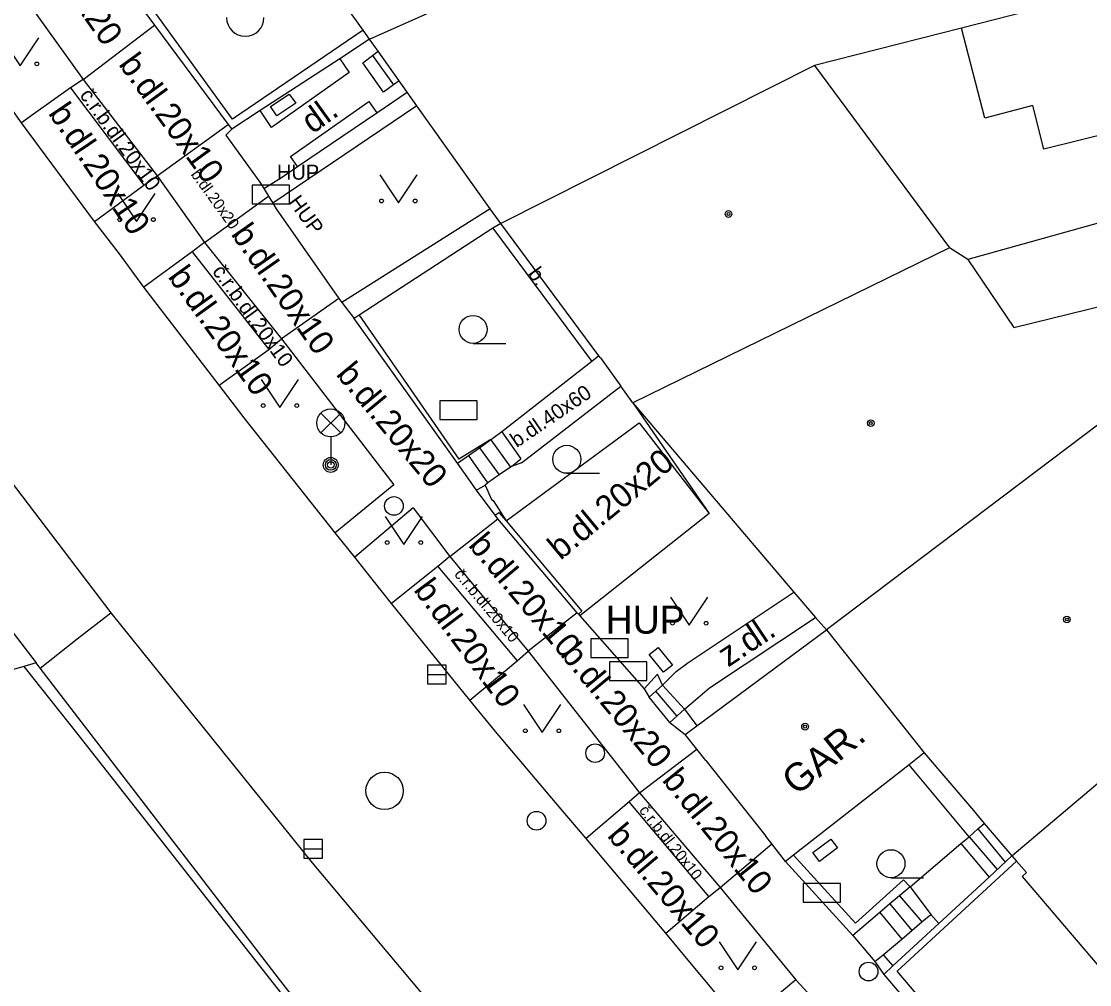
# Model space of a CAD drawing. Extents: x -595546 to -593986, y -1160845 to -1159202.
# Drawn here: x -595239.81 to -595211.21, y -1160550.96 to -1160525.16 of the extents above; entities that cross this region are included whole.
import ezdxf

# ---------------------------------------------------------------- set-up
doc = ezdxf.new("R2010")
doc.units = 0
for name, color, linetype in [('DOP - rozhrani ploch obecne', 7, 'Continuous'), ('Level 22', 7, 'Continuous'), ('Level 24', 7, 'Continuous'), ('Level 27', 7, 'Continuous'), ('Level 28', 7, 'Continuous'), ('Level 33', 7, 'Continuous'), ('Level 36', 7, 'Continuous'), ('Level 39', 7, 'Continuous'), ('silnoproud - povrch.  znaky a  RIS  skut. velikost', 7, 'Continuous'), ('TM - budovy zdene_ betonove - VP', 7, 'Continuous'), ('TM - chodniky - VP', 7, 'Continuous'), ('TM - horni hrana svahu', 7, 'Continuous'), ('TM - komunikace - VP', 7, 'Continuous'), ('TM - plot drateny_ kovovy - VP', 7, 'Continuous'), ('TM - plot zdeny_ ohradni zed - VP', 7, 'Continuous'), ('TM - podezdivka plotu - VP', 7, 'Continuous'), ('TM - popis objektu', 7, 'Continuous'), ('TM - popis povrchu', 7, 'Continuous'), ('TM - rozhrani mezi zpev. plochami mezi sebou - VP', 7, 'Continuous'), ('TM - rozhrani ploch obecne - VP', 7, 'Continuous'), ('TM - schody - VP', 7, 'Continuous'), ('TM - vjezd na pozemek', 7, 'Continuous'), ('TM - vstup do budovy - zdene_ betonove', 7, 'Continuous'), ('TM - zed operna - VP', 7, 'Continuous')]:
    doc.layers.add(name, color=color, linetype=linetype)

msp = doc.modelspace()

# ---------------------------------------------------------------- linework, layer by layer
at = {"layer": 'DOP - rozhrani ploch obecne'}
msp.add_lwpolyline([(-595209.45, -1160530.14), (-595214.47, -1160531.54)], dxfattribs=at)
at = {"layer": 'Level 22'}
msp.add_arc((-595233.82, -1160525.06), 0.5, 180, 0, dxfattribs=at)
at = {"layer": 'Level 24'}
for points in [[(-595233.637, -1160530.048), (-595232.637, -1160530.048), (-595232.637, -1160529.548), (-595233.637, -1160529.548)], [(-595228.607, -1160535.828), (-595227.607, -1160535.828), (-595227.607, -1160535.328), (-595228.607, -1160535.328)], [(-595224.568, -1160542.199), (-595223.568, -1160542.199), (-595223.568, -1160541.699), (-595224.568, -1160541.699)], [(-595224.067, -1160542.818), (-595223.067, -1160542.818), (-595223.067, -1160542.318), (-595224.067, -1160542.318)], [(-595218.878, -1160548.749), (-595217.878, -1160548.749), (-595217.878, -1160548.249), (-595218.878, -1160548.249)]]:
    msp.add_lwpolyline(points, close=True, dxfattribs=at)
at = {"layer": 'Level 27'}
for p, q in [((-595228.94, -1160542.65), (-595228.44, -1160542.65)), ((-595232.25, -1160547.32), (-595231.75, -1160547.32))]:
    msp.add_line(p, q, dxfattribs=at)
for points in [[(-595228.94, -1160542.9), (-595228.44, -1160542.9), (-595228.44, -1160542.4), (-595228.94, -1160542.4)], [(-595232.25, -1160547.57), (-595231.75, -1160547.57), (-595231.75, -1160547.07), (-595232.25, -1160547.07)]]:
    msp.add_lwpolyline(points, close=True, dxfattribs=at)
msp.add_circle((-595230.09, -1160545.77), 0.5, dxfattribs=at)
at = {"layer": 'Level 28'}
for centre in [(-595229.84, -1160538.14), (-595224.45, -1160544.76), (-595226.02, -1160546.57), (-595217.13, -1160550.61)]:
    msp.add_circle(centre, 0.25, dxfattribs=at)
at = {"layer": 'Level 33'}
for p, q in [((-595231.795, -1160536.18), (-595231.265, -1160535.65)), ((-595231.795, -1160535.65), (-595231.265, -1160536.18)), ((-595231.53, -1160536.29), (-595231.53, -1160537.04))]:
    msp.add_line(p, q, dxfattribs=at)
for centre, radius in [((-595231.53, -1160535.915), 0.375), ((-595231.53, -1160537.04), 0.2), ((-595231.53, -1160537.04), 0.145), ((-595231.53, -1160537.04), 0.0876)]:
    msp.add_circle(centre, radius, dxfattribs=at)
at = {"layer": 'Level 36'}
for p, q in [((-595227.72, -1160533.785), (-595226.845, -1160533.785)), ((-595225.21, -1160537.265), (-595224.335, -1160537.265)), ((-595216.53, -1160548.095), (-595215.655, -1160548.095))]:
    msp.add_line(p, q, dxfattribs=at)
for points in [[(-595240.35, -1160525.6), (-595239.85, -1160526.35), (-595239.35, -1160525.6)], [(-595230.22, -1160529.27), (-595229.72, -1160530.02), (-595229.22, -1160529.27)], [(-595237.23, -1160529.77), (-595236.73, -1160530.52), (-595236.23, -1160529.77)], [(-595233.39, -1160534.75), (-595232.89, -1160535.5), (-595232.39, -1160534.75)], [(-595230.07, -1160538.42), (-595229.57, -1160539.17), (-595229.07, -1160538.42)], [(-595222.43, -1160540.58), (-595221.93, -1160541.33), (-595221.43, -1160540.58)], [(-595226.37, -1160543.46), (-595225.87, -1160544.21), (-595225.37, -1160543.46)], [(-595221.13, -1160549.81), (-595220.63, -1160550.56), (-595220.13, -1160549.81)]]:
    msp.add_lwpolyline(points, dxfattribs=at)
for centre, radius in [((-595239.401, -1160526.3), 0.05), ((-595230.17, -1160529.97), 0.05), ((-595229.271, -1160529.97), 0.05), ((-595237.18, -1160530.47), 0.05), ((-595236.281, -1160530.47), 0.05), ((-595227.72, -1160533.41), 0.375), ((-595233.34, -1160535.45), 0.05), ((-595232.441, -1160535.45), 0.05), ((-595225.21, -1160536.89), 0.375), ((-595230.02, -1160539.12), 0.05), ((-595229.121, -1160539.12), 0.05), ((-595222.38, -1160541.28), 0.05), ((-595221.481, -1160541.28), 0.05), ((-595226.32, -1160544.16), 0.05), ((-595225.421, -1160544.16), 0.05), ((-595216.53, -1160547.72), 0.375), ((-595221.08, -1160550.51), 0.05), ((-595220.181, -1160550.51), 0.05)]:
    msp.add_circle(centre, radius, dxfattribs=at)
at = {"layer": 'Level 39'}
for centre, radius in [((-595220.88, -1160530.32), 0.09), ((-595220.88, -1160530.32), 0.0398), ((-595217.07, -1160535.92), 0.09), ((-595217.07, -1160535.92), 0.0398), ((-595211.82, -1160541.18), 0.09), ((-595211.82, -1160541.18), 0.0398), ((-595218.83, -1160544.05), 0.09), ((-595218.83, -1160544.05), 0.0398)]:
    msp.add_circle(centre, radius, dxfattribs=at)
at = {"layer": 'silnoproud - povrch.  znaky a  RIS  skut. velikost'}
for points in [[(-595233.14, -1160527.44), (-595232.64, -1160527.11)], [(-595232.64, -1160527.11), (-595232.47, -1160527.35), (-595232.97, -1160527.69), (-595233.14, -1160527.44)], [(-595223, -1160542.12), (-595222.76, -1160541.93), (-595222.38, -1160542.4), (-595222.62, -1160542.59), (-595223, -1160542.12)], [(-595218.14, -1160547.06), (-595217.96, -1160547.3), (-595218.44, -1160547.66), (-595218.62, -1160547.42), (-595218.14, -1160547.06)]]:
    msp.add_lwpolyline(points, dxfattribs=at)
at = {"layer": 'TM - budovy zdene_ betonove - VP'}
for points in [[(-595230.66, -1160525.4), (-595233.14, -1160521.92)], [(-595230.49, -1160525.64), (-595221.8, -1160521.76)], [(-595206.59, -1160523.28), (-595214.64, -1160525.34)], [(-595230.49, -1160525.64), (-595230.66, -1160525.4)], [(-595214.64, -1160525.34), (-595218.58, -1160526.34)], [(-595214.02, -1160527.75), (-595214.64, -1160525.34)], [(-595230.26, -1160525.96), (-595230.49, -1160525.64)], [(-595229.7, -1160526.75), (-595230.26, -1160525.96)], [(-595218.58, -1160526.34), (-595226.98, -1160530.57)], [(-595218.58, -1160526.34), (-595214.96, -1160531.23)], [(-595229.48, -1160527.06), (-595229.7, -1160526.75)], [(-595205.05, -1160526.75), (-595212.44, -1160528.58)], [(-595229.23, -1160527.42), (-595229.48, -1160527.06)], [(-595227.26, -1160530.18), (-595229.23, -1160527.42)], [(-595212.73, -1160527.41), (-595214.02, -1160527.75)], [(-595212.44, -1160528.58), (-595212.73, -1160527.41)], [(-595226.98, -1160530.57), (-595227.26, -1160530.18)], [(-595224.35, -1160534.12), (-595226.98, -1160530.57)], [(-595214.96, -1160531.23), (-595223.44, -1160535.38)], [(-595214.47, -1160531.54), (-595214.96, -1160531.23)], [(-595214.47, -1160531.54), (-595213.24, -1160533.36)], [(-595213.24, -1160533.36), (-595207.79, -1160532.02)], [(-595224.31, -1160534.17), (-595224.35, -1160534.12)], [(-595223.44, -1160535.38), (-595223.76, -1160534.93)], [(-595223.44, -1160535.38), (-595219.13, -1160540.45)], [(-595210.93, -1160535.92), (-595218.26, -1160541.46)], [(-595219.13, -1160540.45), (-595218.55, -1160541.13)], [(-595213.29, -1160547.51), (-595205.41, -1160540.85)], [(-595218.55, -1160541.13), (-595218.26, -1160541.46)], [(-595221.73, -1160544.03), (-595218.26, -1160541.46)], [(-595218.26, -1160541.46), (-595215.64, -1160544.75)], [(-595222.04, -1160544.26), (-595221.73, -1160544.03)], [(-595221.73, -1160544.65), (-595222.04, -1160544.26)], [(-595221.49, -1160544.96), (-595221.73, -1160544.65)], [(-595215.64, -1160544.75), (-595216.04, -1160545.07)], [(-595215.64, -1160544.75), (-595214.32, -1160546.3), (-595214.03, -1160546.64)], [(-595216.04, -1160545.07), (-595219.14, -1160547.49)], [(-595214.03, -1160546.64), (-595213.29, -1160547.51)], [(-595219.72, -1160547.19), (-595219.88, -1160546.98)], [(-595219.35, -1160547.66), (-595219.72, -1160547.19)], [(-595219.14, -1160547.49), (-595219.35, -1160547.66)], [(-595213.29, -1160547.51), (-595213.17, -1160547.65)], [(-595213.17, -1160547.65), (-595212.9, -1160547.96)], [(-595212.9, -1160547.96), (-595213.02, -1160548.06)], [(-595213.02, -1160548.06), (-595210.64, -1160550.85)]]:
    msp.add_lwpolyline(points, dxfattribs=at)
at = {"layer": 'TM - chodniky - VP'}
for points in [[(-595239.82, -1160524.4), (-595238.16, -1160526.72)], [(-595238.16, -1160526.72), (-595238.5, -1160526.94)], [(-595238.5, -1160526.94), (-595239.49, -1160527.65)], [(-595239.49, -1160527.65), (-595239.81, -1160527.88)], [(-595236.54, -1160529.55), (-595236.18, -1160529.3)], [(-595236.18, -1160529.3), (-595234.91, -1160531.08)], [(-595237.86, -1160530.52), (-595236.54, -1160529.55)], [(-595234.91, -1160531.08), (-595235.24, -1160531.33)], [(-595235.24, -1160531.33), (-595236.54, -1160532.28)], [(-595233.19, -1160533.95), (-595232.85, -1160533.66)], [(-595232.85, -1160533.66), (-595229.84, -1160537.57)], [(-595234.52, -1160534.9), (-595233.19, -1160533.95)], [(-595224.54, -1160534.27), (-595226.95, -1160536.15)], [(-595224.35, -1160534.12), (-595224.54, -1160534.27)], [(-595226.42, -1160536.98), (-595223.76, -1160534.93)], [(-595229.84, -1160537.57), (-595231.41, -1160538.86)], [(-595227.63, -1160537.72), (-595227.4, -1160537.58)], [(-595227.13, -1160538.39), (-595227.63, -1160537.72)], [(-595229.32, -1160538.19), (-595230.89, -1160539.51)], [(-595229.32, -1160538.19), (-595228.34, -1160539.49)], [(-595227.13, -1160538.39), (-595227.03, -1160538.31)], [(-595227.03, -1160538.31), (-595226.83, -1160538.54)], [(-595228.34, -1160539.49), (-595228.66, -1160539.76)], [(-595228.66, -1160539.76), (-595229.9, -1160540.75)], [(-595238.32, -1160541.7), (-595237.42, -1160541)], [(-595239.31, -1160542.48), (-595238.32, -1160541.7)], [(-595226.54, -1160542.29), (-595226.24, -1160542.03)], [(-595226.24, -1160542.03), (-595223.26, -1160545.82)], [(-595227.81, -1160543.34), (-595226.54, -1160542.29)], [(-595223.26, -1160545.82), (-595223.54, -1160546.06)], [(-595223.54, -1160546.06), (-595224.69, -1160547.05)], [(-595222.56, -1160549.58), (-595221.41, -1160548.6)], [(-595221.41, -1160548.6), (-595221.1, -1160548.36)], [(-595221.1, -1160548.36), (-595219.08, -1160550.83)], [(-595219.08, -1160550.83), (-595220.51, -1160552.04)]]:
    msp.add_lwpolyline(points, dxfattribs=at)
at = {"layer": 'TM - horni hrana svahu'}
msp.add_lwpolyline([(-595240.33, -1160541.15), (-595239.42, -1160542.34)], dxfattribs=at)
at = {"layer": 'TM - komunikace - VP'}
for points in [[(-595239.81, -1160527.88), (-595240.47, -1160526.96)], [(-595237.86, -1160530.52), (-595239.81, -1160527.88)], [(-595237.19, -1160531.39), (-595237.86, -1160530.52)], [(-595236.54, -1160532.28), (-595237.19, -1160531.39)], [(-595234.52, -1160534.9), (-595236.54, -1160532.28)], [(-595242.65, -1160534.14), (-595237.42, -1160541)], [(-595233.85, -1160535.78), (-595234.52, -1160534.9)], [(-595231.41, -1160538.86), (-595233.85, -1160535.78)], [(-595230.89, -1160539.51), (-595231.41, -1160538.86)], [(-595230.59, -1160539.89), (-595230.89, -1160539.51)], [(-595229.9, -1160540.75), (-595230.59, -1160539.89)], [(-595227.81, -1160543.34), (-595229.9, -1160540.75)], [(-595237.42, -1160541), (-595232.03, -1160547.7)], [(-595227.12, -1160544.18), (-595227.81, -1160543.34)], [(-595225.41, -1160546.2), (-595227.12, -1160544.18)], [(-595224.69, -1160547.05), (-595225.41, -1160546.2)], [(-595222.56, -1160549.58), (-595224.69, -1160547.05)], [(-595232.03, -1160547.7), (-595226.26, -1160554.57)], [(-595221.87, -1160550.41), (-595222.56, -1160549.58)], [(-595220.51, -1160552.04), (-595221.87, -1160550.41)]]:
    msp.add_lwpolyline(points, dxfattribs=at)
at = {"layer": 'TM - plot drateny_ kovovy - VP'}
for points in [[(-595234.16, -1160527.78), (-595236.45, -1160524.63)], [(-595230.66, -1160525.4), (-595234.16, -1160527.78)], [(-595223.44, -1160535.38), (-595221.4, -1160538.34)], [(-595221.4, -1160538.34), (-595224.86, -1160541.08)], [(-595224.93, -1160541), (-595224.9, -1160541.04)], [(-595224.9, -1160541.04), (-595224.86, -1160541.08)], [(-595224.86, -1160541.08), (-595223.14, -1160543.04)], [(-595239.75, -1160542.44), (-595243.92, -1160543.64)], [(-595239.42, -1160542.34), (-595239.75, -1160542.44)], [(-595239.75, -1160542.44), (-595238.3, -1160544.26), (-595225.54, -1160560.52)], [(-595217.48, -1160549.31), (-595219.14, -1160547.49)], [(-595211.49, -1160556.33), (-595216.36, -1160550.6), (-595213.17, -1160547.65)], [(-595216.74, -1160550.16), (-595216.48, -1160550.46)]]:
    msp.add_lwpolyline(points, dxfattribs=at)
at = {"layer": 'TM - plot zdeny_ ohradni zed - VP'}
for points in [[(-595234.18, -1160528.05), (-595234.34, -1160528.21)], [(-595234.34, -1160528.21), (-595233.99, -1160528.69)], [(-595233.43, -1160529.47), (-595233.32, -1160529.64)], [(-595233.32, -1160529.64), (-595233.2, -1160529.84)], [(-595233.2, -1160529.84), (-595233.08, -1160530.03)], [(-595233.08, -1160530.03), (-595232.99, -1160530.18)]]:
    msp.add_lwpolyline(points, dxfattribs=at)
at = {"layer": 'TM - podezdivka plotu - VP'}
for points in [[(-595236.75, -1160524.59), (-595236.25, -1160525.26)], [(-595236.25, -1160525.26), (-595234.28, -1160527.92)], [(-595230.49, -1160525.64), (-595231.29, -1160526.16)], [(-595231.29, -1160526.16), (-595233.42, -1160527.55)], [(-595229.23, -1160527.42), (-595233.08, -1160530.03)], [(-595233.42, -1160527.55), (-595234.18, -1160528.05)], [(-595234.28, -1160527.92), (-595234.18, -1160528.05)], [(-595227.26, -1160530.18), (-595231.23, -1160532.69)], [(-595231.23, -1160532.69), (-595230.9, -1160533.12)], [(-595228.14, -1160536.99), (-595230.9, -1160533.12)], [(-595228.14, -1160536.99), (-595227.55, -1160536.58), (-595227.24, -1160536.36)], [(-595227.24, -1160536.36), (-595227.19, -1160536.33)], [(-595239.31, -1160542.48), (-595239.42, -1160542.34)], [(-595223.62, -1160562.75), (-595232.93, -1160550.79), (-595239.31, -1160542.48)], [(-595222.78, -1160542.64), (-595223.14, -1160543.04)], [(-595223.14, -1160543.04), (-595223, -1160543.26)], [(-595223, -1160543.26), (-595222.65, -1160542.94)], [(-595222.45, -1160543.94), (-595222.06, -1160543.58)], [(-595222.45, -1160543.94), (-595222.04, -1160544.26)], [(-595219.35, -1160547.66), (-595217.55, -1160549.64)], [(-595213.9, -1160548.08), (-595213.29, -1160547.51)], [(-595216.19, -1160548.15), (-595216.02, -1160548.34)], [(-595215.25, -1160549.32), (-595213.9, -1160548.08)], [(-595216.02, -1160548.34), (-595216.3, -1160548.58), (-595216.56, -1160548.8), (-595216.83, -1160549.03)], [(-595216.83, -1160549.03), (-595217.55, -1160549.64)], [(-595216.24, -1160549.74), (-595215.97, -1160549.51), (-595215.7, -1160549.28), (-595215.46, -1160549.08)], [(-595215.46, -1160549.08), (-595215.25, -1160549.32)], [(-595216.48, -1160550.46), (-595215.25, -1160549.32)], [(-595216.74, -1160550.16), (-595216.24, -1160549.74)], [(-595216.96, -1160550.34), (-595216.74, -1160550.16)], [(-595216.96, -1160550.34), (-595216.72, -1160550.69)], [(-595216.72, -1160550.69), (-595216.48, -1160550.46)], [(-595216.72, -1160550.69), (-595207.64, -1160561.32)]]:
    msp.add_lwpolyline(points, dxfattribs=at)
at = {"layer": 'TM - rozhrani mezi zpev. plochami mezi sebou - VP'}
for points in [[(-595238.16, -1160526.72), (-595236.25, -1160525.26)], [(-595238.16, -1160526.72), (-595236.18, -1160529.3)], [(-595238.5, -1160526.94), (-595236.54, -1160529.55)], [(-595236.18, -1160529.3), (-595234.28, -1160527.92)], [(-595234.91, -1160531.08), (-595233.2, -1160529.84)], [(-595234.91, -1160531.08), (-595232.85, -1160533.66)], [(-595235.24, -1160531.33), (-595233.19, -1160533.95)], [(-595231.31, -1160532.58), (-595232.85, -1160533.66)], [(-595228.34, -1160539.49), (-595227.06, -1160538.48)], [(-595228.34, -1160539.49), (-595226.24, -1160542.03)], [(-595228.66, -1160539.76), (-595226.54, -1160542.29)], [(-595224.93, -1160541), (-595226.24, -1160542.03)], [(-595223.26, -1160545.82), (-595221.73, -1160544.65)], [(-595223.26, -1160545.82), (-595221.1, -1160548.36)], [(-595221.41, -1160548.6), (-595223.54, -1160546.06)], [(-595221.1, -1160548.36), (-595219.72, -1160547.19)], [(-595218.55, -1160551.4), (-595219.08, -1160550.83)]]:
    msp.add_lwpolyline(points, dxfattribs=at)
at = {"layer": 'TM - rozhrani ploch obecne - VP'}
for points in [[(-595229.7, -1160526.75), (-595229.85, -1160526.86), (-595230.12, -1160527.06), (-595230.67, -1160526.27), (-595230.41, -1160526.07), (-595230.26, -1160525.96)], [(-595231.29, -1160526.16), (-595231.04, -1160526.53), (-595233.12, -1160528), (-595233.42, -1160527.55)], [(-595232.42, -1160529.05), (-595232.61, -1160528.78), (-595230.51, -1160527.31), (-595230.3, -1160527.61)], [(-595227.19, -1160530.7), (-595224.54, -1160534.27)], [(-595226.95, -1160536.15), (-595226.44, -1160536.88)], [(-595226.69, -1160537.08), (-595226.44, -1160536.88)], [(-595227.63, -1160537.72), (-595228.14, -1160536.99)], [(-595227.06, -1160538.48), (-595227.13, -1160538.39)], [(-595224.93, -1160541), (-595227.06, -1160538.48)], [(-595226.83, -1160538.54), (-595224.81, -1160540.96)], [(-595222.65, -1160542.94), (-595222.28, -1160542.57), (-595221.97, -1160542.34), (-595219.13, -1160540.45)], [(-595224.9, -1160541.04), (-595224.81, -1160540.96)], [(-595222.06, -1160543.58), (-595221.7, -1160543.28), (-595221.39, -1160543.01), (-595218.55, -1160541.13)], [(-595222.45, -1160543.94), (-595223, -1160543.26)], [(-595214.44, -1160547), (-595216.04, -1160545.07)], [(-595214.44, -1160547), (-595214.2, -1160546.79)], [(-595214.2, -1160546.79), (-595214.03, -1160546.64)], [(-595216.02, -1160548.34), (-595214.66, -1160547.18)], [(-595214.66, -1160547.18), (-595214.44, -1160547)], [(-595214.66, -1160547.18), (-595213.9, -1160548.08)], [(-595216.02, -1160548.34), (-595215.46, -1160549.08)], [(-595216.83, -1160549.03), (-595216.24, -1160549.74)]]:
    msp.add_lwpolyline(points, dxfattribs=at)
at = {"layer": 'TM - schody - VP'}
for points in [[(-595230.41, -1160526.07), (-595229.85, -1160526.86)], [(-595227.55, -1160536.58), (-595227.02, -1160537.31)], [(-595227.24, -1160536.37), (-595226.72, -1160537.1)], [(-595227.32, -1160537.52), (-595227.84, -1160536.78)], [(-595222.26, -1160543.76), (-595222.83, -1160543.1)], [(-595214.2, -1160546.79), (-595213.47, -1160547.68)], [(-595214.44, -1160547), (-595213.69, -1160547.88)], [(-595216.3, -1160548.58), (-595215.7, -1160549.28)], [(-595216.56, -1160548.8), (-595215.97, -1160549.51)]]:
    msp.add_lwpolyline(points, dxfattribs=at)
at = {"layer": 'TM - vjezd na pozemek'}
for points in [[(-595233.99, -1160528.69), (-595233.43, -1160529.47)], [(-595232.99, -1160530.18), (-595231.31, -1160532.58)], [(-595231.31, -1160532.58), (-595231.23, -1160532.69)], [(-595222.65, -1160542.94), (-595222.06, -1160543.58)], [(-595217.55, -1160549.64), (-595216.96, -1160550.34)]]:
    msp.add_lwpolyline(points, dxfattribs=at)
at = {"layer": 'TM - vstup do budovy - zdene_ betonove'}
for points in [[(-595224.31, -1160534.17), (-595223.76, -1160534.93)], [(-595221.49, -1160544.96), (-595219.88, -1160546.98)]]:
    msp.add_lwpolyline(points, dxfattribs=at)
at = {"layer": 'TM - zed operna - VP'}
for points in [[(-595230.3, -1160527.61), (-595229.48, -1160527.06)], [(-595232.42, -1160529.05), (-595230.3, -1160527.61)], [(-595233.32, -1160529.64), (-595232.85, -1160529.34), (-595232.42, -1160529.05)], [(-595226.98, -1160530.57), (-595227.19, -1160530.7)], [(-595227.19, -1160530.7), (-595230.77, -1160533.03)], [(-595230.77, -1160533.03), (-595230.9, -1160533.12)], [(-595230.77, -1160533.03), (-595228.1, -1160536.89)], [(-595226.83, -1160538.54), (-595223.27, -1160535.91)], [(-595223.27, -1160535.91), (-595221.4, -1160538.34)], [(-595226.95, -1160536.15), (-595227.19, -1160536.33)], [(-595227.24, -1160536.36), (-595228.1, -1160536.89)], [(-595226.69, -1160537.08), (-595226.72, -1160537.1), (-595227.02, -1160537.31), (-595227.32, -1160537.52), (-595227.4, -1160537.58)], [(-595226.42, -1160536.98), (-595226.69, -1160537.08)], [(-595227.4, -1160537.58), (-595227.23, -1160537.97)], [(-595227.23, -1160537.97), (-595227.18, -1160537.99)], [(-595227.18, -1160537.99), (-595226.83, -1160538.54)], [(-595222.65, -1160542.94), (-595222.78, -1160542.64)], [(-595222.06, -1160543.58), (-595221.73, -1160544.03)], [(-595216.19, -1160548.15), (-595217.48, -1160549.31)]]:
    msp.add_lwpolyline(points, dxfattribs=at)

# ---------------------------------------------------------------- texts
at = {"layer": 'TM - popis objektu'}
for height, p in [(0.4, (-595232.97, -1160529.4)), (0.75, (-595224.17, -1160541.56))]:
    msp.add_text('HUP', height=height, dxfattribs=at).set_placement(p)
for s, height, rotation, p in [('HUP', 0.4, 306, (-595232.68, -1160530)), ('GAR.', 0.75, 38.92, (-595219.06, -1160545.92))]:
    msp.add_text(s, height=height, rotation=rotation, dxfattribs=at).set_placement(p)
at = {"layer": 'TM - popis povrchu'}
for s, height, rotation, p in [('b.dl.20x20', 0.65, 304.9261, (-595239.89, -1160522.58)), ('b.dl.20x10', 0.65, 306, (-595237.23, -1160526.31)), ('č.r.b.dl.20x10', 0.4, 306.0107, (-595238.27, -1160527.14)), ('b.dl.20x10', 0.65, 304.0395, (-595239.11, -1160527.62)), ('dl.', 0.65, 35.7019, (-595232.02, -1160528.19)), ('b.dl.20x20', 0.3, 306, (-595235.29, -1160529.26)), ('b.dl.20x10', 0.65, 305, (-595234.22, -1160530.86)), ('b.dl.20x10', 0.65, 305.872, (-595235.91, -1160532)), ('č.r.b.dl.20x10', 0.4, 306.0107, (-595234.72, -1160531.86)), ('b.', 0.4, 305.5152, (-595226.27, -1160531.92)), ('b.dl.20x20', 0.65, 309.5841, (-595231.41, -1160534.62)), ('b.dl.40x60', 0.4, 34.278, (-595226.55, -1160536.59)), ('b.dl.20x20', 0.65, 39.5841, (-595225.38, -1160539.61)), ('b.dl.20x10', 0.65, 310.1692, (-595227.87, -1160539.2)), ('b.dl.20x10', 0.65, 306.7785, (-595229.33, -1160540.39)), ('č.r.b.dl.20x10', 0.3, 310, (-595228.24, -1160539.98)), ('z.dl.', 0.65, 33.6707, (-595220.89, -1160542.47)), ('b.dl.20x20', 0.65, 309.5841, (-595225.4, -1160542.13)), ('b.dl.20x10', 0.65, 309, (-595222.68, -1160545.49)), ('č.r.b.dl.20x10', 0.3, 308.426, (-595223.29, -1160546.3)), ('b.dl.20x10', 0.65, 310.1692, (-595224.15, -1160546.98))]:
    msp.add_text(s, height=height, rotation=rotation, dxfattribs=at).set_placement(p)

doc.saveas('drawing.dxf')
